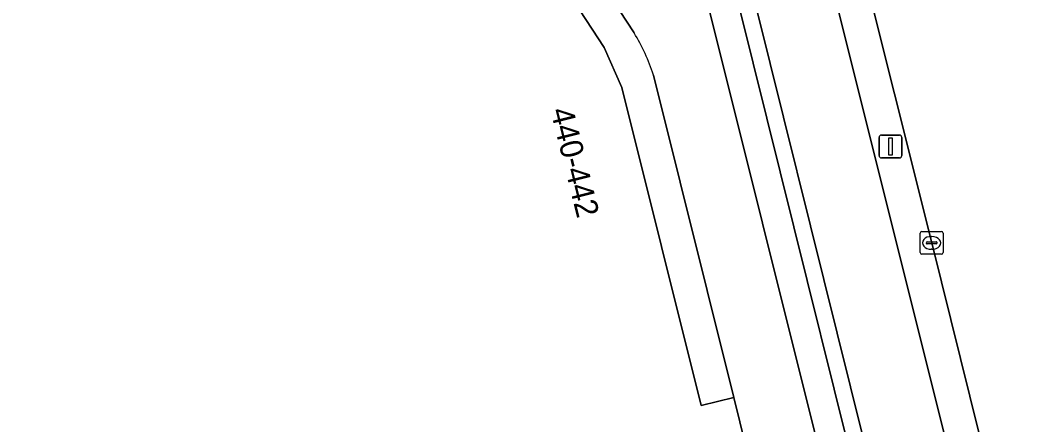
# Model space of a CAD drawing. Extents: x 161385 to 162589, y 388479 to 389756.
# Drawn here: x 162143.21 to 162188.02, y 388929.27 to 388946.96 of the extents above; entities that cross this region are included whole.
import ezdxf

# ---------------------------------------------------------------- set-up
doc = ezdxf.new("R2010")
doc.units = 0
for name, color, linetype in [('IMGEO_Berm_groen', 7, 'Continuous'), ('IMGEO_Fietspad_gesloten', 7, 'Continuous'), ('IMGEO_Groenvoorziening', 7, 'Continuous'), ('IMGEO_Haag', 7, 'Continuous'), ('IMGEO_Kolk', 7, 'Continuous'), ('IMGEO_Lichtmast', 7, 'Continuous'), ('IMGEO_Pand', 7, 'Continuous'), ('IMGEO_Pand_nummerreeks', 7, 'Continuous'), ('IMGEO_Rijbaan_lokaal_gesloten', 7, 'Continuous'), ('IMGEO_Voetpad_open', 7, 'Continuous')]:
    doc.layers.add(name, color=color, linetype=linetype)

msp = doc.modelspace()

# ---------------------------------------------------------------- linework, layer by layer
at = {"layer": 'IMGEO_Berm_groen'}
for points in [[(162168.252, 388959.856), (162174.351, 388948.443), (162174.712, 388947.441), (162181.806, 388918.962), (162182.503, 388919.118), (162175.468, 388947.425)], [(162173.035, 388960.094), (162178.112, 388950.367), (162178.805, 388948.341), (162185.895, 388919.999), (162187.309, 388920.388), (162183.124, 388937.227), (162178.223, 388956.81)]]:
    msp.add_lwpolyline(points, dxfattribs=at)
at = {"layer": 'IMGEO_Fietspad_gesloten'}
for points in [[(162207.606, 388833.207), (162191.915, 388895.933), (162191.743, 388895.888), (162190.041, 388902.881), (162190.167, 388902.919), (162189.162, 388906.938), (162185.895, 388919.999), (162178.805, 388948.341), (162178.112, 388950.367)], [(162175.468, 388947.425), (162182.503, 388919.118), (162185.642, 388906.491), (162186.955, 388901.209), (162188.36, 388895.556), (162204.161, 388831.979)]]:
    msp.add_lwpolyline(points, dxfattribs=at)
at = {"layer": 'IMGEO_Groenvoorziening'}
msp.add_lwpolyline([(162170.939, 388944.575), (162174.455, 388930.454), (162177.572, 388917.843), (162180.574, 388918.618), (162173.275, 388947.868), (162169.439, 388955.072), (162165.933, 388952.778), (162170.086, 388946.422)], dxfattribs=at)
msp.add_arc((162162.557, 388941.824), 8.822, 18.1676, 31.4102, dxfattribs=at)
at = {"layer": 'IMGEO_Haag'}
msp.add_lwpolyline([(162170.939, 388944.575), (162174.455, 388930.454), (162177.572, 388917.843), (162180.574, 388918.618), (162173.275, 388947.868), (162169.439, 388955.072), (162165.933, 388952.778), (162170.086, 388946.422)], dxfattribs=at)
msp.add_arc((162162.557, 388941.824), 8.822, 18.1676, 31.4102, dxfattribs=at)
at = {"layer": 'IMGEO_Kolk'}
for p, q in [((162182.621, 388936.802), (162182.621, 388937.654)), ((162182.696, 388937.728), (162183.548, 388937.728)), ((162183.109, 388937.508), (162183.134, 388937.508)), ((162183.622, 388937.654), (162183.622, 388936.802)), ((162182.88, 388937.222), (162182.88, 388937.234)), ((162183.318, 388937.185), (162182.92, 388937.185)), ((162182.923, 388937.271), (162183.321, 388937.271)), ((162183.132, 388936.948), (162183.107, 388936.948)), ((162183.364, 388937.234), (162183.364, 388937.222)), ((162183.548, 388936.728), (162182.696, 388936.728))]:
    msp.add_line(p, q, dxfattribs=at)
for points in [[(162182.621, 388936.802), (162182.621, 388937.654)], [(162182.696, 388937.728), (162183.548, 388937.728)], [(162183.622, 388937.654), (162183.622, 388936.802)], [(162183.548, 388936.728), (162182.696, 388936.728)]]:
    msp.add_lwpolyline(points, dxfattribs=at)
for centre, radius, start, end in [((162182.698, 388937.652), 0.0765, 91.552, 178.448), ((162182.698, 388937.652), 0.0765, 91.552, 178.448), ((162183.546, 388937.652), 0.0765, 1.552, 88.448), ((162183.546, 388937.652), 0.0765, 1.552, 88.448), ((162182.92, 388937.231), 0.0403, 85.8775, 175.7526), ((162182.917, 388937.221), 0.0366, 178.938, 274.7102), ((162183.321, 388937.228), 0.043, 264.8664, 352.4533), ((162183.325, 388937.233), 0.0386, 1.7309, 96.639), ((162182.698, 388936.804), 0.0765, 181.552, 268.448), ((162182.698, 388936.804), 0.0765, 181.552, 268.448), ((162183.546, 388936.804), 0.0765, 271.552, 358.448), ((162183.546, 388936.804), 0.0765, 271.552, 358.448)]:
    msp.add_arc(centre, radius, start, end, dxfattribs=at)
for centre, major_axis, ratio, start_param, end_param in [((162183.108, 388937.228), (-0.387, 0.002), 0.722429, 4.712389, 7.853982), ((162183.133, 388937.228), (-0.39, 0.002), 0.717154, 1.570796, 4.712389)]:
    msp.add_ellipse(centre, major_axis=major_axis, ratio=ratio, start_param=start_param, end_param=end_param, dxfattribs=at)
at = {"layer": 'IMGEO_Lichtmast'}
for p, q in [((162180.819, 388941.046), (162180.819, 388941.846)), ((162180.819, 388941.846), (162180.819, 388941.046)), ((162180.919, 388941.946), (162181.709, 388941.946)), ((162181.709, 388941.946), (162180.919, 388941.946)), ((162181.809, 388941.846), (162181.809, 388941.046)), ((162181.809, 388941.046), (162181.809, 388941.846)), ((162181.709, 388940.946), (162180.919, 388940.946)), ((162180.919, 388940.946), (162181.709, 388940.946))]:
    msp.add_line(p, q, dxfattribs=at)
msp.add_lwpolyline([(162181.239, 388941.821), (162181.389, 388941.821), (162181.389, 388941.071), (162181.239, 388941.071), (162181.239, 388941.821)], dxfattribs=at)
for centre, start, end in [((162180.919, 388941.846), 90, 180), ((162180.919, 388941.846), 90, 180), ((162181.709, 388941.846), 0, 90), ((162181.709, 388941.846), 360, 90), ((162180.919, 388941.046), 180, 270), ((162180.919, 388941.046), 180, 270), ((162181.709, 388941.046), 270, 0), ((162181.709, 388941.046), 270, 0)]:
    msp.add_arc(centre, 0.1, start, end, dxfattribs=at)
at = {"layer": 'IMGEO_Pand'}
msp.add_lwpolyline([(162169.55, 388944.027), (162168.778, 388945.775), (162161.824, 388956.412), (162160.993, 388958.019), (162160.239, 388959.703), (162159.611, 388961.555), (162127.029, 388959.717), (162126.962, 388961.16), (162114.266, 388960.436), (162108.384, 388960.1), (162107.827, 388960.068), (162106.591, 388960.016), (162097.709, 388959.487), (162111.134, 388905.465), (162113.318, 388896.678), (162139.769, 388903.263), (162139.672, 388903.596), (162138.538, 388908.194), (162177.16, 388917.737), (162177.572, 388917.843), (162174.455, 388930.454), (162173.027, 388930.101)], close=True, dxfattribs=at)
at = {"layer": 'IMGEO_Rijbaan_lokaal_gesloten'}
msp.add_lwpolyline([(162177.46, 388959.97), (162178.223, 388956.81), (162183.124, 388937.227), (162187.309, 388920.388), (162187.85, 388918.21), (162190.561, 388907.35), (162191.505, 388903.316), (162193.265, 388896.286), (162200.937, 388865.633), (162202.335, 388860.2), (162207.148, 388840.97), (162211.426, 388823.482)], dxfattribs=at)
at = {"layer": 'IMGEO_Voetpad_open'}
for points in [[(162160.741, 388963.068), (162126.962, 388961.16), (162127.029, 388959.717), (162159.611, 388961.555), (162160.239, 388959.703), (162160.993, 388958.019), (162161.824, 388956.412), (162168.778, 388945.775), (162169.55, 388944.027), (162173.027, 388930.101), (162174.455, 388930.454), (162170.939, 388944.575)], [(162166.939, 388959.755), (162167.176, 388959.321), (162169.439, 388955.072), (162173.275, 388947.868), (162180.574, 388918.618), (162181.806, 388918.962), (162174.712, 388947.441), (162174.351, 388948.443), (162168.252, 388959.856)], [(162170.086, 388946.422), (162165.933, 388952.778), (162163.049, 388957.192), (162162.565, 388958.198)]]:
    msp.add_lwpolyline(points, dxfattribs=at)
msp.add_arc((162162.557, 388941.824), 8.822, 18.1676, 31.4102, dxfattribs=at)

# ---------------------------------------------------------------- texts
at = {"layer": 'IMGEO_Pand_nummerreeks'}
msp.add_text('440-442', height=1, rotation=284.0201, dxfattribs=at).set_placement((162166.419, 388943.026))

doc.saveas('drawing.dxf')
